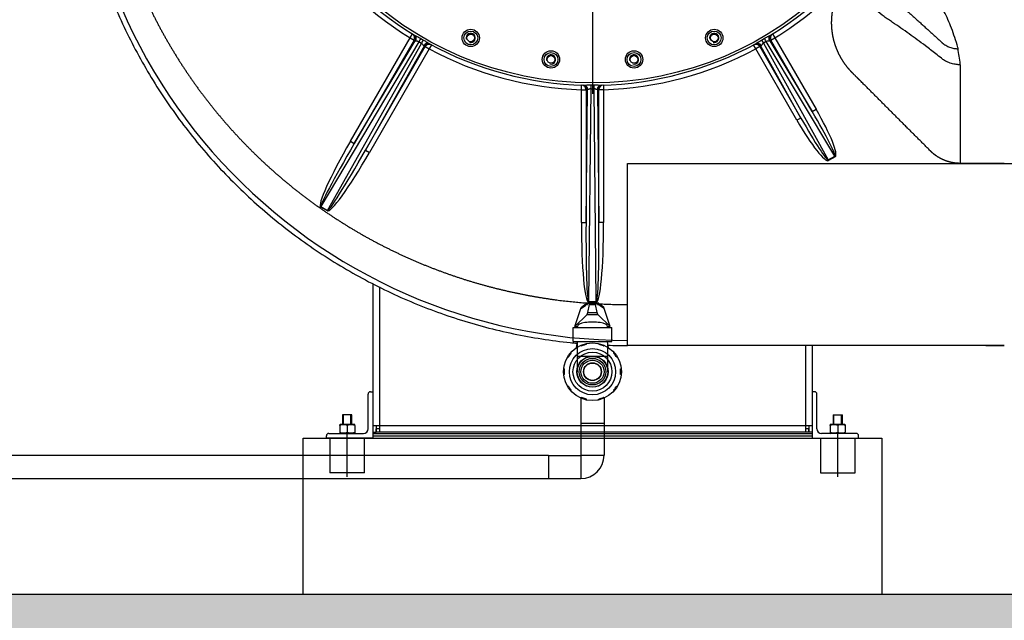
# Model space of a CAD drawing. Header units: metres. Extents: x -270273 to 328371, y -146885 to 591473.
# Tile 462 of 473: x 154386 to 155237, y 437150 to 437669. Entities that reach past the tile are written whole.
import ezdxf
from ezdxf import colors
from ezdxf.entities.mleader import LeaderData, LeaderLine
from ezdxf.math import Vec2, Vec3

# ---------------------------------------------------------------- set-up
doc = ezdxf.new("R2010")
doc.units = ezdxf.units.M
doc.layers.get('0').update_dxf_attribs({"color": 151})
for name, color, linetype in [('Iv-Hatch', 253, 'Continuous'), ('Iv-Lines 018', 1, 'Continuous'), ('Iv-status-nieuw', 170, 'Continuous'), ('Rahmen', 7, 'Continuous')]:
    doc.layers.add(name, color=color, linetype=linetype)
doc.styles.get("Standard").update_dxf_attribs({"font": 'iv-font.shx'})

# ---------------------------------------------------------------- blocks, each defined once
blk = doc.blocks.new('_Dot')
at = {"color": 0, "linetype": 'ByBlock', "lineweight": -2}
blk.add_line((-0.5, 0), (-1, 0), dxfattribs=at)
at = {"color": 0, "linetype": 'ByBlock', "const_width": 0.5}
blk.add_lwpolyline([(-0.25, 0, 1), (0.25, 0, 1)], format="xyb", close=True, dxfattribs=at)
blk = doc.blocks.new('Ventilator 2 Z.A.Z.')
for p, q in [((52885.18, -12141.48), (52885.18, -12441.36)), ((52727.47, -12392.88), (52729.58, -12389.48)), ((53040.78, -12389.48), (53042.89, -12392.88)), ((52734.94, -12396.24), (52650.46, -12538.77)), ((52656.21, -12542.09), (52737.4, -12397.66)), ((52675.86, -12482.28), (52727.47, -12392.88)), ((52730.91, -12394.87), (52679.3, -12484.26)), ((52679.3, -12484.26), (52731.92, -12395.49)), ((52739.56, -12399.9), (52688.99, -12489.86)), ((52688.99, -12489.86), (52740.6, -12400.46)), ((52727.47, -12392.88), (52730.91, -12394.87)), ((52732.3, -12395.56), (52731.92, -12395.49)), ((52737.4, -12397.66), (52734.94, -12396.24)), ((52736.66, -12393.3), (52739.09, -12394.7)), ((52739.56, -12399.9), (52739.32, -12399.61)), ((52740.6, -12400.46), (52744.05, -12402.45)), ((52745.93, -12398.93), (52744.05, -12402.45)), ((53026.32, -12402.45), (53024.43, -12398.93)), ((53029.76, -12400.46), (53026.32, -12402.45)), ((53029.76, -12400.46), (53065.37, -12462.14)), ((53065.37, -12462.14), (53030.78, -12399.91)), ((53031.28, -12394.73), (53033.72, -12393.32)), ((53035.37, -12396.13), (53032.89, -12397.56)), ((53032.89, -12397.56), (53088.96, -12498.44)), ((53094.7, -12495.13), (53035.37, -12396.13)), ((53038.46, -12395.48), (53075.06, -12456.55)), ((53039.45, -12394.87), (53042.89, -12392.88)), ((53075.06, -12456.55), (53039.45, -12394.87)), ((53042.89, -12392.88), (53078.5, -12454.56)), ((52744.05, -12402.45), (52692.43, -12491.85)), ((53061.93, -12464.13), (53026.32, -12402.45)), ((53203.04, -12416.09), (53203.04, -12501.36)), ((52875.61, -12437.7), (52875.74, -12433.71)), ((52894.62, -12433.71), (52894.75, -12437.7)), ((52875.61, -12552.5), (52875.61, -12437.7)), ((52875.61, -12437.7), (52879.59, -12437.7)), ((52879.59, -12437.7), (52879.59, -12552.5)), ((52879.59, -12552.5), (52880.77, -12437.74)), ((52881.12, -12437.62), (52880.77, -12437.74)), ((52883.77, -12436.91), (52881.86, -12620.77)), ((52888.5, -12620.77), (52886.6, -12436.91)), ((52889.59, -12437.74), (52889.24, -12437.62)), ((52889.59, -12437.74), (52890.78, -12552.5)), ((52890.78, -12552.5), (52890.78, -12437.7)), ((52894.75, -12437.7), (52890.78, -12437.7)), ((52894.75, -12437.7), (52894.75, -12552.5)), ((53075.06, -12456.55), (53078.5, -12454.56)), ((53065.37, -12462.14), (53061.93, -12464.13)), ((52675.86, -12482.28), (52679.3, -12484.26)), ((52688.99, -12489.86), (52692.43, -12491.85)), ((52915.56, -12501.36), (53203.04, -12501.36)), ((52915.56, -12623.43), (52915.56, -12501.36)), ((53088.96, -12498.44), (53094.7, -12495.13)), ((53088.96, -12498.44), (53089.24, -12498.93)), ((53094.98, -12495.62), (53089.24, -12498.93)), ((53094.7, -12495.13), (53094.98, -12495.62)), ((53170.11, -12501.36), (53406.9, -12501.36)), ((53241.18, -12501.36), (53203.04, -12501.36)), ((52650.46, -12538.77), (52650.26, -12539.12)), ((52656.01, -12542.44), (52650.26, -12539.12)), ((52650.46, -12538.77), (52656.21, -12542.09)), ((52656.21, -12542.09), (52656.01, -12542.44)), ((52875.61, -12552.5), (52879.59, -12552.5)), ((52894.75, -12552.5), (52890.78, -12552.5)), ((52695.18, -12605.15), (52695.18, -12698.86)), ((52701.18, -12608.19), (52701.18, -12727.86)), ((52881.86, -12620.77), (52888.5, -12620.77)), ((52881.86, -12621.13), (52881.86, -12620.77)), ((52888.5, -12621.13), (52881.86, -12621.13)), ((52888.5, -12621.13), (52888.5, -12620.77)), ((52915.23, -12623.44), (52915.21, -12654.41)), ((52915.23, -12623.44), (52915.56, -12623.43)), ((52915.56, -12654.41), (52915.56, -12623.43)), ((52915.56, -12654.41), (52915.21, -12654.41)), ((52915.56, -12658.86), (52915.56, -12654.41)), ((52871.93, -12656.63), (52871.93, -12668.11)), ((52898.43, -12668.11), (52898.43, -12658.21)), ((53188.04, -12658.86), (52915.56, -12658.86)), ((53069.18, -12658.86), (53069.18, -12727.86)), ((53075.18, -12658.86), (53075.18, -12698.86)), ((53188.12, -12658.86), (53188.04, -12658.86)), ((53225.19, -12658.86), (53188.12, -12658.86)), ((53241.18, -12658.86), (53225.19, -12658.86)), ((53225.19, -12658.86), (53241.18, -12658.86)), ((52871.93, -12668.11), (52898.43, -12668.11)), ((52871.93, -12668.11), (52871.93, -12681.46)), ((52898.43, -12681.46), (52898.43, -12668.11)), ((52693.18, -12698.86), (52695.18, -12698.86)), ((52695.18, -12698.86), (52695.18, -12738.86)), ((53077.18, -12698.86), (53075.18, -12698.86)), ((53075.18, -12698.86), (53075.18, -12738.86)), ((52691.18, -12730.86), (52691.18, -12700.86)), ((53079.18, -12730.86), (53079.18, -12700.86)), ((52677.18, -12718.86), (52669.18, -12718.86)), ((52669.18, -12718.86), (52669.18, -12726.96)), ((52669.95, -12726.96), (52669.95, -12718.86)), ((52676.42, -12726.96), (52676.42, -12718.86)), ((52677.18, -12726.96), (52677.18, -12718.86)), ((53093.18, -12718.86), (53101.18, -12718.86)), ((53093.18, -12718.86), (53093.18, -12726.96)), ((53093.95, -12726.96), (53093.95, -12718.86)), ((53100.42, -12726.96), (53100.42, -12718.86)), ((53101.18, -12726.96), (53101.18, -12718.86)), ((52667.43, -12726.96), (52666.68, -12727.39)), ((52666.68, -12727.97), (52666.68, -12727.39)), ((52666.68, -12727.97), (52666.68, -12733.84)), ((52667.43, -12726.96), (52678.93, -12726.96)), ((52673.18, -12727.97), (52673.18, -12733.84)), ((52679.68, -12727.39), (52678.93, -12726.96)), ((52679.68, -12727.97), (52679.68, -12727.39)), ((52679.68, -12727.97), (52679.68, -12733.84)), ((52695.18, -12727.86), (52701.18, -12727.86)), ((52698.18, -12727.86), (52698.18, -12733.86)), ((52698.18, -12730.86), (52698.18, -12730.86)), ((52698.18, -12733.86), (52698.18, -12730.86)), ((52701.18, -12730.86), (52698.18, -12730.86)), ((52701.18, -12727.86), (53069.18, -12727.86)), ((52701.18, -12727.86), (52701.18, -12733.86)), ((53069.18, -12727.86), (53075.18, -12727.86)), ((53069.18, -12727.86), (53069.18, -12733.86)), ((53072.18, -12730.86), (53069.18, -12730.86)), ((53072.18, -12727.86), (53072.18, -12733.86)), ((53072.18, -12730.86), (53072.18, -12730.86)), ((53072.18, -12733.86), (53072.18, -12730.86)), ((53091.43, -12726.96), (53090.68, -12727.39)), ((53090.68, -12727.97), (53090.68, -12727.39)), ((53090.68, -12727.97), (53090.68, -12733.84)), ((53091.43, -12726.96), (53102.93, -12726.96)), ((53097.18, -12727.97), (53097.18, -12733.84)), ((53103.68, -12727.39), (53102.93, -12726.96)), ((53103.68, -12727.39), (53103.68, -12727.97)), ((53103.68, -12727.97), (53103.68, -12733.84)), ((52655.18, -12738.86), (52655.18, -12736.86)), ((52695.18, -12738.86), (52655.18, -12738.86)), ((52657.18, -12734.86), (52687.18, -12734.86)), ((52658.18, -12738.86), (52658.18, -12768.86)), ((52666.68, -12733.84), (52666.68, -12734.42)), ((52666.68, -12734.42), (52667.43, -12734.86)), ((52673.18, -12772.36), (52673.18, -12735.36)), ((52678.93, -12734.86), (52679.68, -12734.42)), ((52679.68, -12733.84), (52679.68, -12734.42)), ((52688.18, -12768.86), (52688.18, -12738.86)), ((52695.18, -12733.86), (52698.18, -12733.86)), ((52695.18, -12734.86), (53075.18, -12734.86)), ((52695.18, -12736.86), (53075.18, -12736.86)), ((52695.18, -12738.86), (53075.18, -12738.86)), ((52701.18, -12733.86), (52698.18, -12733.86)), ((53069.18, -12733.86), (52701.18, -12733.86)), ((53072.18, -12733.86), (53069.18, -12733.86)), ((53075.18, -12733.86), (53072.18, -12733.86)), ((53075.18, -12738.86), (53115.18, -12738.86)), ((53082.18, -12738.86), (53082.18, -12768.86)), ((53113.18, -12734.86), (53083.18, -12734.86)), ((53090.68, -12733.84), (53090.68, -12734.42)), ((53090.68, -12734.42), (53091.43, -12734.86)), ((53097.18, -12772.36), (53097.18, -12735.36)), ((53102.93, -12734.86), (53103.68, -12734.42)), ((53103.68, -12734.42), (53103.68, -12733.84)), ((53112.18, -12768.86), (53112.18, -12738.86)), ((53115.18, -12738.86), (53115.18, -12736.86)), ((52688.18, -12768.86), (52658.18, -12768.86)), ((53082.18, -12768.86), (53112.18, -12768.86))]:
    blk.add_line(p, q)
for centre, radius in [((52885.18, -12138.86), 293), ((52779.94, -12392.92), 7.5), ((52779.94, -12392.92), 6), ((52779.94, -12392.92), 6), ((52779.94, -12392.92), 3.32), ((52990.42, -12392.92), 7.5), ((52990.42, -12392.92), 6), ((52990.42, -12392.92), 6), ((52990.42, -12392.92), 3.32), ((52849.29, -12411.5), 7.5), ((52849.29, -12411.5), 6), ((52849.29, -12411.5), 6), ((52849.29, -12411.5), 3.32), ((52921.08, -12411.5), 7.5), ((52921.08, -12411.5), 6), ((52921.08, -12411.5), 6), ((52921.08, -12411.5), 3.32), ((52885.18, -12681.46), 13.25), ((52885.18, -12681.46), 11.5)]:
    blk.add_circle(centre, radius)
for centre, radius, start, end in [((52915.74, -12177.27), 477.14, 175.39054, 269.93524), ((52885.18, -12138.86), 295, 301.4327, 329.14994), ((52885.18, -12138.86), 299, 211.83419, 238.16581), ((52885.18, -12138.86), 295, 211.44271, 238.55264), ((52885.18, -12138.86), 299, 301.83419, 317.67329), ((52779.94, -12392.92), 4, 255, 195), ((52990.42, -12392.92), 4, 255, 195), ((52888.62, -12140.84), 299, 238.16581, 238.39268), ((52881.74, -12136.87), 299, 241.60732, 241.83419), ((52885.18, -12138.86), 295, 241.44736, 268.54943), ((52885.18, -12138.86), 295, 271.45057, 298.5673), ((52888.62, -12136.87), 299, 298.16581, 298.38872), ((52881.74, -12140.84), 299, 301.61128, 301.83419), ((52885.18, -12138.86), 299, 241.83419, 268.16581), ((52849.29, -12411.5), 4, 255, 195), ((52885.18, -12138.86), 299, 271.83419, 298.16581), ((52921.08, -12411.5), 4, 255, 195), ((52885.18, -12144.78), 288.68, 269.72261, 270.27739), ((52889.16, -12138.86), 299, 268.16581, 268.39357), ((52885.18, -12147.3), 289.61, 269.71993, 270.28007), ((52881.21, -12138.86), 299, 271.60643, 271.83419), ((52693.18, -12700.86), 2, 90, 180), ((53077.18, -12700.86), 2, 0, 90), ((52669.93, -12736.92), 9.52, 70.03917, 109.96083), ((52676.43, -12736.92), 9.52, 70.03917, 109.96083), ((52687.18, -12730.86), 4, 270, 0), ((53083.18, -12730.86), 4, 180, 270), ((53093.93, -12736.92), 9.52, 70.03917, 109.96083), ((53100.43, -12736.92), 9.52, 70.03917, 109.96083), ((52657.18, -12736.86), 2, 90, 180), ((52669.93, -12724.9), 9.52, 250.03917, 289.96083), ((52676.43, -12724.9), 9.52, 250.03917, 289.96083), ((53093.93, -12724.9), 9.52, 250.03917, 289.96083), ((53100.43, -12724.9), 9.52, 250.03917, 289.96083), ((53113.18, -12736.86), 2, 0, 90)]:
    blk.add_arc(centre, radius, start, end)
for centre, major_axis, ratio, start_param, end_param in [((52727.47, -12392.88), (2.11, 3.4), 0.993565, 4.744196, 6.283185), ((52728.48, -12393.5), (2.1, 3.41), 0.993567, 4.740262, 6.283185), ((52729.19, -12393.94), (2.09, 3.41), 0.875129, 4.773093, 6.283185), ((53041.11, -12393.98), (-2.09, 3.41), 0.862404, 0, 1.49092), ((53041.9, -12393.49), (-2.1, 3.41), 0.993567, 0, 1.542855), ((53042.89, -12392.88), (2.11, -3.4), 0.993565, 3.141593, 4.680582), ((52734.74, -12396.59), (2.02, 3.45), 0.000494, 0.311339, 1.470482), ((52737.2, -12398.01), (1.98, 3.47), 0.000494, -1.470482, -0.311339), ((52742.27, -12401.49), (-1.91, -3.51), 0.875129, 3.141593, 4.651685), ((52743, -12401.89), (-1.9, -3.52), 0.993567, 3.141593, 4.684516), ((52744.05, -12402.45), (-1.89, -3.53), 0.993565, 3.141593, 4.680582), ((53026.32, -12402.45), (-1.89, 3.53), 0.993565, 4.744196, 6.283185), ((53027.34, -12401.9), (-1.9, 3.52), 0.993567, 4.74033, 6.283185), ((53028.16, -12401.46), (-1.91, 3.51), 0.862404, 4.792265, 6.283185), ((53033.17, -12398.05), (-1.98, 3.47), 0.000718, 0.299866, 1.428404), ((53035.65, -12396.62), (-2.02, 3.45), 0.000718, -1.428404, -0.299866), ((52875.61, -12437.7), (0.13, 4), 0.993565, 4.744196, 6.283185), ((52876.8, -12437.74), (-0.11, -4), 0.993567, 1.598653, 3.141593), ((52877.61, -12437.76), (-0.1, -4), 0.878, 1.627371, 3.141593), ((52883.77, -12437.27), (0.02, 4), 0.000444, 0.314023, 1.480183), ((52886.6, -12437.27), (-0.02, 4), 0.000444, -1.480183, -0.314023), ((52892.75, -12437.76), (0.1, -4), 0.878, 3.141593, 4.655814), ((52893.56, -12437.74), (0.11, -4), 0.993567, 3.141593, 4.684532), ((52894.75, -12437.7), (0.13, -4), 0.993565, 3.141593, 4.680582), ((53069.64, -12453.29), (-25.07, 41.83), 0.06152, 3.139275, 4.597778), ((53069.64, -12453.29), (-25.36, 42.31), 0.141895, 3.139275, 4.597778), ((53065.26, -12455.82), (-23.97, 43.12), 0.141895, 1.685407, 3.14391), ((53065.26, -12455.82), (-23.69, 42.62), 0.06152, 1.685407, 3.14391), ((52685.9, -12478.98), (35.64, 60.13), 0.100141, 1.684818, 3.142741), ((52685.9, -12478.98), (35.44, 59.79), 0.043165, 1.684818, 3.142741), ((52690.27, -12481.51), (34.25, 60.93), 0.100141, 3.140444, 4.598367), ((52690.27, -12481.51), (34.06, 60.58), 0.043165, 3.140444, 4.598367), ((52882.66, -12543.78), (0.8, 77.36), 0.090485, 1.684712, 3.142529), ((52882.66, -12543.78), (0.8, 76.99), 0.038962, 1.684712, 3.142529), ((52887.71, -12543.78), (-0.8, 77.36), 0.090485, 3.140656, 4.598473), ((52887.71, -12543.78), (-0.8, 76.99), 0.038962, 3.140656, 4.598473)]:
    blk.add_ellipse(centre, major_axis=major_axis, ratio=ratio, start_param=start_param, end_param=end_param)
for points, degree, knots in [([(52435.32, -12138.86), (52434.01, -12155.37), (52433.54, -12171.95), (52434.33, -12205.06), (52435.58, -12221.6), (52439.77, -12254.46), (52442.71, -12270.78), (52450.26, -12303.04), (52454.87, -12318.97), (52465.7, -12350.28), (52471.92, -12365.65), (52485.92, -12395.67), (52493.69, -12410.32), (52510.71, -12438.75), (52519.95, -12452.52), (52539.8, -12479.04), (52550.41, -12491.79), (52572.88, -12516.12), (52584.75, -12527.71), (52609.61, -12549.6), (52622.6, -12559.91), (52649.59, -12579.12), (52663.57, -12588.03), (52692.39, -12604.37), (52707.22, -12611.79), (52737.57, -12625.08), (52753.08, -12630.93), (52784.64, -12641.02), (52800.67, -12645.25), (52833.1, -12652.04), (52849.48, -12654.59), (52867.94, -12656.5), (52869.93, -12656.7), (52871.91, -12656.88)], 3, [0, 0, 0, 0, 0.0625, 0.0625, 0.125, 0.125, 0.1875, 0.1875, 0.25, 0.25, 0.3125, 0.3125, 0.375, 0.375, 0.4375, 0.4375, 0.5, 0.5, 0.5625, 0.5625, 0.625, 0.625, 0.6875, 0.6875, 0.75, 0.75, 0.8125, 0.8125, 0.875, 0.875, 0.9375, 0.9375, 0.9450195, 0.9450195, 0.9450195, 0.9450195]), ([(52460, -12140.52), (52458.11, -12164), (52458.77, -12187.62), (52459.43, -12211.16), (52462.62, -12234.54), (52465.8, -12257.86), (52471.45, -12280.75), (52477.09, -12303.56), (52485.13, -12325.7), (52493.14, -12347.75), (52503.45, -12368.88), (52513.72, -12389.93), (52526.16, -12409.83), (52538.55, -12429.64), (52552.96, -12448.1), (52567.31, -12466.48), (52583.52, -12483.32), (52599.66, -12500.08), (52617.47, -12515.13), (52635.21, -12530.11), (52654.42, -12543.23), (52673.55, -12556.3), (52693.95, -12567.39), (52714.26, -12578.43), (52735.63, -12587.39), (52756.91, -12596.31), (52779.04, -12603.08), (52801.07, -12609.82), (52823.73, -12614.35), (52846.3, -12618.87), (52869.27, -12621.15), (52892.16, -12623.42), (52915.23, -12623.44)], 2, [0, 0, 0, 0.0625, 0.0625, 0.125, 0.125, 0.1875, 0.1875, 0.25, 0.25, 0.3125, 0.3125, 0.375, 0.375, 0.4375, 0.4375, 0.5, 0.5, 0.5625, 0.5625, 0.625, 0.625, 0.6875, 0.6875, 0.75, 0.75, 0.8125, 0.8125, 0.875, 0.875, 0.9375, 0.9375, 1, 1, 1]), ([(53128.44, -12321.41), (53128.2, -12321.6), (53127.72, -12321.99), (53126.82, -12322.85), (53125.8, -12324.03), (53124.78, -12325.59), (53124.11, -12326.99), (53123.68, -12328.15), (53123.43, -12329.05), (53123.23, -12329.96), (53123.06, -12331.19), (53122.99, -12332.74), (53123.18, -12334.59), (53123.62, -12336.41), (53124.32, -12338.14), (53125.26, -12339.75), (53126.13, -12340.84), (53126.72, -12341.46), (53126.95, -12341.68), (53127.29, -12342), (53128.02, -12342.7), (53129.62, -12344.22), (53131.9, -12346.37), (53134.64, -12348.95), (53137.39, -12351.51), (53140.15, -12354.07), (53142.92, -12356.62), (53145.7, -12359.17), (53148.01, -12361.28), (53149.87, -12362.97), (53151.73, -12364.66), (53154.05, -12366.76), (53156.84, -12369.29), (53159.64, -12371.81), (53162.43, -12374.33), (53165.23, -12376.85), (53168.03, -12379.37), (53170.82, -12381.89), (53173.61, -12384.41), (53176.4, -12386.94), (53179.19, -12389.47), (53181.97, -12392.01), (53184.27, -12394.14), (53185.89, -12395.63), (53186.69, -12396.37), (53187.16, -12396.8), (53188.34, -12397.83), (53190.51, -12399.38), (53193.35, -12400.75), (53195.73, -12401.53), (53197.37, -12401.9), (53198.81, -12402.12), (53200.06, -12402.24), (53200.9, -12402.26), (53201.32, -12402.26)], 3, [0, 0, 0, 0, 0.007652, 0.015514, 0.030949, 0.046506, 0.061941, 0.069667, 0.077443, 0.085233, 0.092964, 0.108386, 0.123942, 0.139374, 0.154868, 0.170377, 0.185815, 0.189705, 0.191658, 0.193616, 0.201447, 0.21711, 0.248435, 0.27976, 0.311085, 0.342411, 0.373736, 0.405061, 0.436385, 0.452047, 0.46771, 0.499034, 0.530359, 0.561683, 0.593008, 0.624333, 0.655658, 0.686982, 0.718307, 0.749632, 0.780957, 0.812282, 0.843608, 0.859272, 0.867104, 0.871019, 0.874935, 0.906269, 0.937359, 0.953141, 0.968706, 0.979159, 0.98959, 1, 1, 1, 1]), ([(53203.04, -12416.09), (53203.01, -12416.09), (53202.56, -12416.09), (53201.8, -12416.07), (53200.35, -12415.97), (53197.87, -12415.66), (53194.33, -12414.76), (53190.98, -12413.28), (53188.83, -12411.96), (53187.64, -12411.11), (53185.51, -12409.44), (53182.14, -12406.76), (53177.54, -12403.2), (53172.15, -12399.1), (53165.96, -12394.49), (53158.91, -12389.39), (53151.79, -12384.38), (53145.79, -12380.26), (53140.93, -12377.02), (53136.18, -12373.66), (53130.45, -12369.17), (53124.08, -12363.19), (53119.39, -12357.61), (53116.8, -12353.66), (53115.71, -12351.77), (53115, -12350.5), (53113.99, -12348.17), (53113.22, -12344.58), (53113.4, -12340.2), (53114.56, -12335.97), (53116.25, -12332.72), (53117.95, -12330.36), (53119.38, -12328.71), (53120.93, -12327.19), (53122.08, -12326.29), (53122.65, -12325.84)], 3, [0, 0, 0, 0, 0.000655, 0.009581, 0.016276, 0.031893, 0.063102, 0.094316, 0.109933, 0.117344, 0.125554, 0.16816, 0.209807, 0.250526, 0.313563, 0.375497, 0.437509, 0.500469, 0.531712, 0.562955, 0.625429, 0.687892, 0.750331, 0.781566, 0.789401, 0.797188, 0.812799, 0.843962, 0.875134, 0.906331, 0.93753, 0.953341, 0.968765, 0.984406, 1, 1, 1, 1]), ([(53203.04, -12501.36), (53199.43, -12501.36), (53195.9, -12500.65), (53192.36, -12499.94), (53189.04, -12498.54), (53185.72, -12497.15), (53182.73, -12495.12), (53181.24, -12494.12), (53179.86, -12492.96), (53179.17, -12492.39), (53178.51, -12491.78), (53178.18, -12491.48), (53177.86, -12491.16), (53177.65, -12490.96), (53177.22, -12490.53), (53167.07, -12480.37), (53156.91, -12470.2), (53136.6, -12449.87), (53116.29, -12429.54), (53114.78, -12428.03), (53111.21, -12424.46), (53109.95, -12423.19), (53109.94, -12423.19), (53109.31, -12422.55), (53108.69, -12421.9), (53107.46, -12420.59), (53106.31, -12419.22), (53104, -12416.46), (53102.03, -12413.45), (53100.06, -12410.45), (53098.44, -12407.23), (53096.83, -12404.01), (53095.61, -12400.63), (53094.39, -12397.26), (53093.56, -12393.75), (53092.74, -12390.25), (53092.33, -12386.68), (53091.92, -12383.11), (53091.93, -12379.51), (53091.94, -12375.91), (53092.37, -12372.34), (53092.79, -12368.77), (53093.63, -12365.28), (53094.47, -12361.78), (53095.71, -12358.4), (53096.96, -12355.03), (53098.58, -12351.82), (53100.21, -12348.62), (53102.19, -12345.62), (53104.07, -12342.79), (53106.24, -12340.19)], 2, [0, 0, 0, 0.033397, 0.033397, 0.066794, 0.066794, 0.100192, 0.100192, 0.11689, 0.11689, 0.125239, 0.125239, 0.129414, 0.129414, 0.133589, 0.133589, 0.267177, 0.267177, 0.534355, 0.534355, 0.567752, 0.567752, 0.576101, 0.576101, 0.58445, 0.58445, 0.601149, 0.601149, 0.634546, 0.634546, 0.667943, 0.667943, 0.701341, 0.701341, 0.734738, 0.734738, 0.768135, 0.768135, 0.801532, 0.801532, 0.834929, 0.834929, 0.868326, 0.868326, 0.901724, 0.901724, 0.935121, 0.935121, 0.968518, 0.968518, 1, 1, 1]), ([(53201.32, -12402.26), (53201.32, -12401.92), (53201.12, -12401.58), (53200.18, -12398.26), (53199.3, -12395.37), (53197.47, -12389.79), (53196.51, -12387.09), (53194.54, -12381.92), (53193.53, -12379.44), (53191.43, -12374.7), (53190.35, -12372.44), (53188.15, -12368.16), (53187.01, -12366.14), (53184.7, -12362.35), (53183.52, -12360.57), (53181.12, -12357.28), (53179.9, -12355.76), (53177.42, -12352.98), (53176.16, -12351.73), (53173.62, -12349.49), (53172.34, -12348.51), (53169.75, -12346.83), (53168.44, -12346.12), (53165.82, -12344.99), (53164.5, -12344.57), (53161.85, -12344), (53160.52, -12343.86), (53159.19, -12343.86)], 3, [0, 0, 0, 0, 0.009458, 0.009458, 0.092001, 0.092001, 0.174612, 0.174612, 0.257155, 0.257155, 0.339654, 0.339654, 0.42215, 0.42215, 0.504681, 0.504681, 0.587283, 0.587283, 0.669854, 0.669854, 0.752375, 0.752375, 0.834882, 0.834882, 0.917412, 0.917412, 1, 1, 1, 1]), ([(52731.28, -12390.53), (52731.58, -12390.72), (52731.96, -12390.91), (52732.6, -12391.21), (52732.82, -12391.32), (52733.27, -12391.54), (52733.51, -12391.65), (52733.98, -12391.87), (52734.22, -12391.99), (52734.7, -12392.23), (52734.95, -12392.36), (52735.68, -12392.74), (52736.18, -12393.01), (52736.66, -12393.3)], 3, [0, 0, 0, 0, 0.25, 0.25, 0.375, 0.375, 0.5, 0.5, 0.625, 0.625, 0.75, 0.75, 1, 1, 1, 1]), ([(53033.72, -12393.32), (53034.2, -12393.04), (53034.68, -12392.77), (53035.63, -12392.27), (53036.11, -12392.04), (53036.81, -12391.7), (53037.04, -12391.58), (53037.48, -12391.37), (53037.7, -12391.26), (53038.32, -12390.96), (53038.71, -12390.76), (53039.02, -12390.57)], 3, [0, 0, 0, 0, 0.25, 0.25, 0.5, 0.5, 0.625, 0.625, 0.75, 0.75, 1, 1, 1, 1]), ([(52734.94, -12396.24), (52734.7, -12396.1), (52734.45, -12396), (52733.94, -12395.84), (52733.69, -12395.79), (52733.21, -12395.71), (52732.99, -12395.68), (52732.6, -12395.63), (52732.43, -12395.6), (52732.3, -12395.56)], 3, [0, 0, 0, 0, 0.25, 0.25, 0.5, 0.5, 0.75, 0.75, 1, 1, 1, 1]), ([(52739.32, -12399.61), (52739.21, -12399.52), (52739.11, -12399.39), (52738.92, -12399.15), (52738.86, -12399.07), (52738.73, -12398.89), (52738.65, -12398.8), (52738.43, -12398.53), (52738.26, -12398.33), (52737.87, -12397.97), (52737.64, -12397.8), (52737.4, -12397.66)], 3, [0, 0, 0, 0, 0.25, 0.25, 0.375, 0.375, 0.5, 0.5, 0.75, 0.75, 1, 1, 1, 1]), ([(52739.09, -12394.7), (52739.58, -12394.98), (52740.06, -12395.27), (52740.98, -12395.85), (52741.43, -12396.15), (52742.09, -12396.6), (52742.3, -12396.75), (52742.72, -12397.03), (52742.92, -12397.17), (52743.31, -12397.44), (52743.5, -12397.56), (52743.85, -12397.79), (52744.02, -12397.89), (52744.18, -12397.98)], 3, [0, 0, 0, 0, 0.25, 0.25, 0.5, 0.5, 0.625, 0.625, 0.75, 0.75, 0.875, 0.875, 1, 1, 1, 1]), ([(53026.25, -12397.94), (53026.57, -12397.77), (53026.93, -12397.54), (53027.5, -12397.15), (53027.71, -12397.01), (53028.11, -12396.74), (53028.32, -12396.59), (53028.96, -12396.16), (53029.41, -12395.87), (53030.33, -12395.29), (53030.8, -12395), (53031.28, -12394.73)], 3, [0, 0, 0, 0, 0.25, 0.25, 0.375, 0.375, 0.5, 0.5, 0.75, 0.75, 1, 1, 1, 1]), ([(53031.03, -12399.53), (53030.95, -12399.61), (53030.89, -12399.68), (53030.81, -12399.81), (53030.79, -12399.87), (53030.78, -12399.91)], 3, [0, 0, 0, 0, 0.5, 0.5, 1, 1, 1, 1]), ([(53032.89, -12397.56), (53032.65, -12397.7), (53032.44, -12397.86), (53032.05, -12398.23), (53031.89, -12398.42), (53031.6, -12398.79), (53031.47, -12398.97), (53031.23, -12399.29), (53031.13, -12399.43), (53031.03, -12399.53)], 3, [0, 0, 0, 0, 0.25, 0.25, 0.5, 0.5, 0.75, 0.75, 1, 1, 1, 1]), ([(53038.01, -12395.5), (53037.87, -12395.54), (53037.7, -12395.56), (53037.31, -12395.6), (53037.08, -12395.62), (53036.74, -12395.67), (53036.62, -12395.69), (53036.37, -12395.74), (53036.24, -12395.77), (53035.87, -12395.89), (53035.61, -12395.99), (53035.37, -12396.13)], 3, [0, 0, 0, 0, 0.25, 0.25, 0.5, 0.5, 0.625, 0.625, 0.75, 0.75, 1, 1, 1, 1]), ([(53038.46, -12395.48), (53038.42, -12395.46), (53038.36, -12395.45), (53038.21, -12395.46), (53038.12, -12395.47), (53038.01, -12395.5)], 3, [0, 0, 0, 0, 0.5, 0.5, 1, 1, 1, 1]), ([(53203.04, -12416.09), (53203.04, -12415.92), (53203.04, -12415.75), (53202.94, -12410.98), (53201.32, -12406.52), (53201.32, -12402.26)], 3, [0, 0, 0, 0, 0.035325, 0.035325, 1, 1, 1, 1]), ([(52877.71, -12433.76), (52878.07, -12433.77), (52878.5, -12433.75), (52879.2, -12433.7), (52879.45, -12433.68), (52879.95, -12433.64), (52880.21, -12433.61), (52880.73, -12433.57), (52881, -12433.56), (52881.54, -12433.52), (52881.82, -12433.51), (52882.65, -12433.47), (52883.22, -12433.46), (52883.78, -12433.46)], 3, [0, 0, 0, 0, 0.25, 0.25, 0.375, 0.375, 0.5, 0.5, 0.625, 0.625, 0.75, 0.75, 1, 1, 1, 1]), ([(52886.58, -12433.46), (52887.15, -12433.46), (52887.71, -12433.47), (52888.81, -12433.52), (52889.35, -12433.55), (52890.14, -12433.61), (52890.4, -12433.63), (52890.91, -12433.67), (52891.15, -12433.69), (52891.62, -12433.73), (52891.85, -12433.74), (52892.27, -12433.76), (52892.47, -12433.77), (52892.65, -12433.76)], 3, [0, 0, 0, 0, 0.25, 0.25, 0.5, 0.5, 0.625, 0.625, 0.75, 0.75, 0.875, 0.875, 1, 1, 1, 1]), ([(52883.77, -12436.91), (52883.48, -12436.91), (52883.21, -12436.94), (52882.69, -12437.06), (52882.44, -12437.14), (52881.99, -12437.31), (52881.79, -12437.39), (52881.42, -12437.54), (52881.26, -12437.6), (52881.12, -12437.62)], 3, [0, 0, 0, 0, 0.25, 0.25, 0.5, 0.5, 0.75, 0.75, 1, 1, 1, 1]), ([(52889.24, -12437.62), (52889.11, -12437.6), (52888.95, -12437.54), (52888.58, -12437.4), (52888.37, -12437.31), (52887.93, -12437.14), (52887.68, -12437.06), (52887.16, -12436.94), (52886.88, -12436.91), (52886.6, -12436.91)], 3, [0, 0, 0, 0, 0.25, 0.25, 0.5, 0.5, 0.75, 0.75, 1, 1, 1, 1])]:
    blk.add_open_spline(points, degree=degree, knots=knots)
blk.add_open_spline([(52898.42, -12658.55), (52904.13, -12658.76), (52909.85, -12658.86), (52915.56, -12658.86)], degree=3)
blk = doc.blocks.new('Knie 90 PE100 d20')
for p, q in [((64142.95, -6144.89), (64170.85, -6144.89)), ((64142.95, -6164.89), (64142.95, -6144.89)), ((64170.85, -6164.89), (64170.85, -6144.89)), ((64142.95, -6164.89), (64170.85, -6164.89)), ((64170.95, -6164.99), (64190.95, -6164.99)), ((64170.95, -6192.89), (64170.95, -6164.99)), ((64190.95, -6192.89), (64190.95, -6164.99)), ((64170.95, -6192.89), (64190.95, -6192.89))]:
    blk.add_line(p, q)
for radius, start, end in [(20.1, 0, 90), (0.1, 359.99956, 90.00022)]:
    blk.add_arc((64170.85, -6164.99), radius, start, end)
blk = doc.blocks.new('Afsluiter DN15 V.A.Z.')
for p, q in [((63012.24, -5925.19), (63016.29, -5922.49)), ((63012.58, -5924.22), (63015.75, -5921.53)), ((63012.58, -5924.22), (63016.61, -5921.54)), ((63015.73, -5921.55), (63015.74, -5921.49)), ((63015.74, -5921.49), (63016.63, -5921.49)), ((63015.75, -5921.53), (63016.61, -5921.53)), ((63016.29, -5922.49), (63016.63, -5921.49)), ((63016.63, -5921.49), (63017.89, -5921.49)), ((63016.67, -5921.49), (63017.1, -5920.19)), ((63017.1, -5920.19), (63026.3, -5920.19)), ((63017.89, -5921.49), (63018.32, -5920.19)), ((63019.7, -5921.49), (63018.32, -5920.19)), ((63018.32, -5928.56), (63019.7, -5921.49)), ((63019.7, -5921.49), (63024.91, -5921.49)), ((63019.81, -5918.99), (63024.81, -5918.99)), ((63019.81, -5920.19), (63019.81, -5918.99)), ((63024.81, -5920.19), (63024.81, -5918.99)), ((63024.91, -5921.49), (63026.3, -5920.19)), ((63026.3, -5928.56), (63024.91, -5921.49)), ((63026.73, -5921.49), (63026.3, -5920.19)), ((63026.3, -5920.19), (63027.52, -5920.19)), ((63026.73, -5921.49), (63027.99, -5921.49)), ((63027.95, -5921.49), (63027.52, -5920.19)), ((63028.32, -5922.49), (63027.99, -5921.49)), ((63027.99, -5921.49), (63028.88, -5921.49)), ((63028, -5921.53), (63028.87, -5921.53)), ((63032.04, -5924.22), (63028.01, -5921.54)), ((63032.38, -5925.19), (63028.32, -5922.49)), ((63032.04, -5924.22), (63028.87, -5921.53)), ((63028.89, -5921.55), (63028.88, -5921.49)), ((63007.14, -5940.59), (63012.24, -5925.19)), ((63007.14, -5940.59), (63017.72, -5930.35)), ((63012.24, -5925.19), (63012.26, -5925.17)), ((63012.26, -5925.18), (63012.58, -5924.22)), ((63017.72, -5930.35), (63018.32, -5928.56)), ((63017.72, -5930.35), (63026.9, -5930.35)), ((63018.32, -5928.56), (63026.3, -5928.56)), ((63026.9, -5930.35), (63026.3, -5928.56)), ((63037.47, -5940.59), (63026.9, -5930.35)), ((63032.36, -5925.18), (63032.04, -5924.22)), ((63032.38, -5925.19), (63032.35, -5925.17)), ((63037.47, -5940.59), (63032.38, -5925.19)), ((63007.14, -5940.59), (63009.31, -5940.59)), ((63009.31, -5941.39), (63009.31, -5940.59)), ((63035.31, -5940.59), (63037.47, -5940.59)), ((63035.31, -5941.39), (63035.31, -5940.59)), ((63005.61, -5941.39), (63039.01, -5941.39)), ((63005.61, -5953.59), (63005.61, -5941.39)), ((63039.01, -5953.59), (63039.01, -5941.39)), ((63005.61, -5953.59), (63039.01, -5953.59)), ((63008.37, -5958.94), (63009.31, -5953.59)), ((63012.13, -5956.98), (63012.01, -5956.91)), ((63012.24, -5957.05), (63012.13, -5956.98)), ((63012.35, -5957.12), (63012.24, -5957.05)), ((63012.57, -5957.26), (63012.35, -5957.12)), ((63012.68, -5957.33), (63012.57, -5957.26)), ((63012.68, -5957.33), (63013.39, -5957.09)), ((63013.39, -5957.09), (63015.53, -5956.4)), ((63015.53, -5956.4), (63016.96, -5955.94)), ((63016.96, -5955.94), (63017, -5955.82)), ((63017, -5955.82), (63017.05, -5955.7)), ((63017.05, -5955.7), (63017.1, -5955.58)), ((63017.1, -5955.58), (63017.15, -5955.46)), ((63017.15, -5955.46), (63017.2, -5955.33)), ((63017.2, -5955.33), (63017.25, -5955.21)), ((63027.42, -5955.33), (63027.37, -5955.21)), ((63027.47, -5955.46), (63027.42, -5955.33)), ((63027.52, -5955.58), (63027.47, -5955.46)), ((63027.57, -5955.7), (63027.52, -5955.58)), ((63027.62, -5955.82), (63027.57, -5955.7)), ((63027.66, -5955.94), (63027.62, -5955.82)), ((63028.38, -5956.17), (63027.66, -5955.94)), ((63029.09, -5956.4), (63028.38, -5956.17)), ((63031.94, -5957.33), (63029.09, -5956.4)), ((63031.94, -5957.33), (63032.05, -5957.26)), ((63032.05, -5957.26), (63032.27, -5957.12)), ((63032.27, -5957.12), (63032.38, -5957.05)), ((63032.38, -5957.05), (63032.49, -5956.98)), ((63032.49, -5956.98), (63032.61, -5956.91)), ((63036.25, -5958.94), (63035.31, -5953.59)), ((63001.81, -5966.65), (63002.69, -5965.44)), ((63002.69, -5965.44), (63003.13, -5964.84)), ((63003.13, -5964.84), (63003.57, -5964.23)), ((63003.57, -5964.23), (63004.01, -5963.62)), ((63003.86, -5962.99), (63003.82, -5962.86)), ((63003.89, -5963.12), (63003.86, -5962.99)), ((63003.92, -5963.24), (63003.89, -5963.12)), ((63003.95, -5963.37), (63003.92, -5963.24)), ((63003.98, -5963.5), (63003.95, -5963.37)), ((63004.01, -5963.62), (63003.98, -5963.5)), ((63040.61, -5963.62), (63040.64, -5963.5)), ((63041.05, -5964.23), (63040.61, -5963.62)), ((63040.64, -5963.5), (63040.67, -5963.37)), ((63040.67, -5963.37), (63040.7, -5963.24)), ((63040.7, -5963.24), (63040.73, -5963.12)), ((63040.73, -5963.12), (63040.76, -5962.99)), ((63040.76, -5962.99), (63040.79, -5962.86)), ((63041.49, -5964.84), (63041.05, -5964.23)), ((63041.93, -5965.44), (63041.49, -5964.84)), ((63042.81, -5966.65), (63041.93, -5965.44)), ((63000.59, -5967.32), (63000.72, -5967.31)), ((63000.72, -5967.31), (63000.85, -5967.3)), ((63000.85, -5967.3), (63000.98, -5967.29)), ((63000.98, -5967.29), (63001.37, -5967.26)), ((63001.37, -5967.26), (63001.81, -5966.65)), ((63043.25, -5967.26), (63042.81, -5966.65)), ((63043.38, -5967.27), (63043.25, -5967.26)), ((63043.51, -5967.28), (63043.38, -5967.27)), ((63043.64, -5967.29), (63043.51, -5967.28)), ((63043.77, -5967.3), (63043.64, -5967.29)), ((63043.9, -5967.31), (63043.77, -5967.3)), ((63044.03, -5967.32), (63043.9, -5967.31)), ((62997.56, -5977.03), (62997.46, -5976.94)), ((62997.46, -5982.45), (62997.56, -5982.36)), ((62997.66, -5977.11), (62997.56, -5977.03)), ((62997.56, -5982.36), (62997.66, -5982.28)), ((62997.76, -5977.2), (62997.66, -5977.11)), ((62997.66, -5982.28), (62997.76, -5982.19)), ((62997.86, -5977.28), (62997.76, -5977.2)), ((62997.76, -5982.19), (62997.86, -5982.11)), ((62997.96, -5977.36), (62997.86, -5977.28)), ((62997.86, -5982.11), (62997.96, -5982.03)), ((62998.06, -5977.44), (62997.96, -5977.36)), ((62997.96, -5982.03), (62998.06, -5981.94)), ((62998.06, -5981.94), (62998.06, -5977.44)), ((63046.56, -5977.44), (63046.66, -5977.36)), ((63046.56, -5981.94), (63046.56, -5977.44)), ((63046.66, -5982.03), (63046.56, -5981.94)), ((63046.66, -5977.36), (63046.76, -5977.28)), ((63046.76, -5982.11), (63046.66, -5982.03)), ((63046.76, -5977.28), (63046.86, -5977.2)), ((63046.86, -5982.19), (63046.76, -5982.11)), ((63046.86, -5977.2), (63046.96, -5977.11)), ((63046.96, -5982.28), (63046.86, -5982.19)), ((63046.96, -5977.11), (63047.06, -5977.03)), ((63047.06, -5982.36), (63046.96, -5982.28)), ((63047.06, -5977.03), (63047.16, -5976.94)), ((63047.16, -5982.45), (63047.06, -5982.36)), ((63000.72, -5992.08), (63000.59, -5992.07)), ((63000.85, -5992.09), (63000.72, -5992.08)), ((63000.98, -5992.1), (63000.85, -5992.09)), ((63043.64, -5992.1), (63043.77, -5992.09)), ((63043.77, -5992.09), (63043.9, -5992.08)), ((63043.9, -5992.08), (63044.03, -5992.07)), ((63001.11, -5992.11), (63000.98, -5992.1)), ((63001.24, -5992.12), (63001.11, -5992.11)), ((63001.37, -5992.13), (63001.24, -5992.12)), ((63001.81, -5992.74), (63001.37, -5992.13)), ((63002.69, -5993.95), (63001.81, -5992.74)), ((63003.13, -5994.55), (63002.69, -5993.95)), ((63003.57, -5995.16), (63003.13, -5994.55)), ((63004.01, -5995.77), (63003.57, -5995.16)), ((63003.82, -5996.53), (63003.86, -5996.4)), ((63003.86, -5996.4), (63003.89, -5996.27)), ((63003.89, -5996.27), (63003.92, -5996.15)), ((63003.92, -5996.15), (63003.95, -5996.02)), ((63003.95, -5996.02), (63003.98, -5995.89)), ((63003.98, -5995.89), (63004.01, -5995.77)), ((63040.61, -5995.77), (63041.05, -5995.16)), ((63040.64, -5995.89), (63040.61, -5995.77)), ((63040.67, -5996.02), (63040.64, -5995.89)), ((63040.7, -5996.15), (63040.67, -5996.02)), ((63040.73, -5996.27), (63040.7, -5996.15)), ((63040.76, -5996.4), (63040.73, -5996.27)), ((63040.79, -5996.53), (63040.76, -5996.4)), ((63041.05, -5995.16), (63041.49, -5994.55)), ((63041.49, -5994.55), (63041.93, -5993.95)), ((63041.93, -5993.95), (63042.81, -5992.74)), ((63042.81, -5992.74), (63043.25, -5992.13)), ((63043.25, -5992.13), (63043.51, -5992.11)), ((63043.51, -5992.11), (63043.64, -5992.1)), ((63012.01, -6002.48), (63012.13, -6002.41)), ((63012.13, -6002.41), (63012.24, -6002.34)), ((63012.24, -6002.34), (63012.35, -6002.27)), ((63012.35, -6002.27), (63012.57, -6002.13)), ((63012.57, -6002.13), (63012.68, -6002.06)), ((63015.53, -6002.99), (63012.68, -6002.06)), ((63016.24, -6003.22), (63015.53, -6002.99)), ((63016.96, -6003.45), (63016.24, -6003.22)), ((63017, -6003.57), (63016.96, -6003.45)), ((63017.05, -6003.69), (63017, -6003.57)), ((63017.1, -6003.81), (63017.05, -6003.69)), ((63017.15, -6003.93), (63017.1, -6003.81)), ((63017.2, -6004.06), (63017.15, -6003.93)), ((63017.25, -6004.18), (63017.2, -6004.06)), ((63027.37, -6004.18), (63027.42, -6004.06)), ((63027.42, -6004.06), (63027.47, -6003.93)), ((63027.47, -6003.93), (63027.52, -6003.81)), ((63027.52, -6003.81), (63027.57, -6003.69)), ((63027.57, -6003.69), (63027.62, -6003.57)), ((63027.62, -6003.57), (63027.66, -6003.45)), ((63027.66, -6003.45), (63029.09, -6002.99)), ((63029.09, -6002.99), (63031.94, -6002.06)), ((63032.05, -6002.13), (63031.94, -6002.06)), ((63032.27, -6002.27), (63032.05, -6002.13)), ((63032.38, -6002.34), (63032.27, -6002.27)), ((63032.49, -6002.41), (63032.38, -6002.34)), ((63032.61, -6002.48), (63032.49, -6002.41))]:
    blk.add_line(p, q)
for radius in [25, 20, 16.85, 13.5, 10, 7.75, 7.5]:
    blk.add_circle((63022.31, -5979.69), radius)
blk.add_ellipse((63022.31, -5940.59), major_axis=(13, 0), ratio=0.294316, start_param=0, end_param=3.141593)

msp = doc.modelspace()

# ---------------------------------------------------------------- hatches: boundary and pattern name
at = {"layer": 'Iv-Hatch'}
h = msp.add_hatch(color=256, dxfattribs=at)
h.dxf.hatch_style = 1
h.paths.add_polyline_path([(156609.3292, 437690.141), (156359.3292, 437690.141), (156359.3292, 437172.0801), (151459.3292, 437172.0801), (151459.3292, 437475.641), (151339.8292, 437475.641), (151339.8292, 437407.641), (151327.8292, 437407.641), (151327.8292, 437475.641), (151209.3292, 437475.641), (151209.3292, 436922.0801), (156609.3292, 436922.0801)])
h.paths.add_polyline_path([(156609.3292, 439472.0801), (156359.3292, 439472.0801), (156359.3292, 437690.141), (156609.3292, 437690.141)])
h.paths.add_polyline_path([(151459.3292, 439472.0801), (151209.3292, 439472.0801), (151209.3292, 437904.641), (151327.8292, 437904.641), (151327.8292, 437972.641), (151339.8292, 437972.641), (151339.8292, 437904.641), (151459.3292, 437904.641)])
h.paths.add_polyline_path([(151339.8292, 437972.641), (151327.8292, 437972.641), (151327.8292, 437690.141), (151339.8292, 437690.141)])
h.paths.add_polyline_path([(151459.3292, 437904.641), (151339.8292, 437904.641), (151339.8292, 437690.141), (151459.3292, 437690.141)])
h.paths.add_polyline_path([(151327.8292, 437904.641), (151209.3292, 437904.641), (151209.3292, 437690.141), (151327.8292, 437690.141)])
h.paths.add_polyline_path([(151327.8292, 437690.141), (151209.3292, 437690.141), (151209.3292, 437475.641), (151327.8292, 437475.641)], flags=17)
h.paths.add_polyline_path([(151339.8292, 437690.141), (151327.8292, 437690.141), (151327.8292, 437407.641), (151339.8292, 437407.641)], flags=17)
h.paths.add_polyline_path([(151459.3292, 437690.141), (151339.8292, 437690.141), (151339.8292, 437475.641), (151459.3292, 437475.641)], flags=17)

# ---------------------------------------------------------------- linework, layer by layer
at = {"layer": 'Iv-Lines 018'}
msp.add_line((151459.3292, 437172.0801), (156359.3292, 437172.0801), dxfattribs=at)
msp.add_lwpolyline([(154631.3292, 437172.0801), (154631.3292, 437307.0801), (155131.3292, 437307.0801), (155131.3292, 437172.0801)], dxfattribs=at)
at = {"layer": 'Iv-status-nieuw'}
for p, q in [((154871.3292, 437341.5673), (154871.3292, 437320.0801)), ((154891.3292, 437341.5673), (154891.3292, 437320.0801)), ((154843.3292, 437292.0801), (152721.7975, 437292.0801)), ((152721.7975, 437272.0801), (154843.3292, 437272.0801))]:
    msp.add_line(p, q, dxfattribs=at)

# ---------------------------------------------------------------- block references
for name, p in [('Ventilator 2 Z.A.Z.', (101996.1471, 450045.9375)), ('Afsluiter DN15 V.A.Z.', (91859.0196, 443344.175))]:
    msp.add_blockref(name, p, dxfattribs=at)
at = {"layer": 'Iv-status-nieuw', "rotation": 270}
msp.add_blockref('Knie 90 PE100 d20', (161036.2182, 501463.0265), dxfattribs=at)

# ---------------------------------------------------------------- leaders
at = {"layer": 'Rahmen', "color": 7, "linetype": 'Continuous'}
ml = msp.add_multileader_mtext('Standard', dxfattribs=at)
ml.set_content('\\pxsm0.9;{\\fSolid Edge ISO|b1|i0|c0|p34;VENTILATOR 1 (V42600)}', color=7)
ml.set_leader_properties()
ml.set_arrow_properties(name='DOT')
ml.build(insert=Vec2(0, 0))
ml.multileader.update_dxf_attribs({"leader_type": 0, "dogleg_length": 0, "arrow_head_size": 50})
ctx = ml.context
ctx.base_point, ctx.char_height, ctx.arrow_head_size, ctx.landing_gap_size, ctx.plane_origin = Vec3(153967.9422, 442413.0757), 50, 50, 17.5, Vec3(149169.2122, 441836.9358)
ctx.text_align_type = 1
notes = []
notes.append((ctx, [(0, (0, 0, 0), (0, 0), (1, 0), 1, [])]))
ctx.mtext.insert, ctx.mtext.width, ctx.mtext.alignment = Vec3(154440.2041, 442446.409), 995.555187, 2
ml = msp.add_multileader_mtext('Standard', dxfattribs=at)
ml.set_content('{\\pxsm0.9;\\fSolid Edge ISO|b1||i0||c0|p34;\\W1.;HF R 315 -17D\\P}', color=7)
ml.set_leader_properties()
ml.set_arrow_properties(name='DOT')
ml.build(insert=Vec2(0, 0))
ml.multileader.update_dxf_attribs({"leader_type": 0, "dogleg_length": 0, "arrow_head_size": 50})
ctx = ml.context
ctx.base_point, ctx.char_height, ctx.arrow_head_size, ctx.landing_gap_size, ctx.plane_origin = Vec3(154114.798, 442184.2952), 50, 50, 17.5, Vec3(150630.1191, 441600.1473)
ctx.text_align_type = 1
notes.append((ctx, [(0, (0, 0, 0), (0, 0), (1, 0), 1, [])]))
ctx.mtext.insert, ctx.mtext.alignment = Vec3(154299.3626, 442209.6205), 2
ml = msp.add_multileader_mtext('Standard', dxfattribs=at)
ml.set_content('\\pxsm0.9;{\\fSolid Edge ISO|b0|i0|c0|p34;DS1, GR135°, Mbgr.90}', color=7)
ml.set_leader_properties()
ml.set_arrow_properties(name='DOT')
ml.build(insert=Vec2(0, 0))
ml.multileader.update_dxf_attribs({"leader_type": 0, "dogleg_length": 0, "arrow_head_size": 50})
ctx = ml.context
ctx.base_point, ctx.char_height, ctx.arrow_head_size, ctx.landing_gap_size, ctx.plane_origin = Vec3(153983.9754, 442101.6998), 50, 50, 17.5, Vec3(150326.6866, 441596.0885)
ctx.text_align_type = 1
notes.append((ctx, [(0, (0, 0, 0), (0, 0), (1, 0), 1, [])]))
ctx.mtext.insert, ctx.mtext.alignment = Vec3(154406.2373, 442135.0331), 2
ml = msp.add_multileader_mtext('Standard', dxfattribs=at)
ml.set_content('\\pxsm0.9;{\\fSolid Edge ISO|b1|i0|c0|p34;%%C315}', color=7)
ml.set_leader_properties()
ml.set_arrow_properties(name='DOT')
ml.build(insert=Vec2(0, 0))
ml.multileader.update_dxf_attribs({"leader_type": 0, "dogleg_length": 0, "arrow_head_size": 50})
ctx = ml.context
ctx.base_point, ctx.char_height, ctx.arrow_head_size, ctx.landing_gap_size, ctx.plane_origin = Vec3(155141.5835, 441267.8761), 50, 50, 17.5, Vec3(151368.4114, 440683.4029)
ctx.text_align_type = 1
notes.append((ctx, [(0, (0, 0, 0), (0, 0), (1, 0), 1, [])]))
ctx.mtext.insert, ctx.mtext.alignment = Vec3(155241.2264, 441292.8761), 2
ml = msp.add_multileader_mtext('Standard', dxfattribs=at)
ml.set_content('\\pxsm0.9;{\\fSolid Edge ISO|b1|i0|c0|p34;VENTILATOR 2 (V42700)}', color=7)
ml.set_leader_properties()
ml.set_arrow_properties(name='DOT')
ml.build(insert=Vec2(0, 0))
ml.multileader.update_dxf_attribs({"leader_type": 0, "dogleg_length": 0, "arrow_head_size": 50})
ctx = ml.context
ctx.base_point, ctx.char_height, ctx.arrow_head_size, ctx.landing_gap_size, ctx.plane_origin = Vec3(154650.7196, 438617.732), 50, 50, 17.5, Vec3(150117.8651, 438041.5921)
ctx.text_align_type = 1
notes.append((ctx, [(0, (0, 0, 0), (0, 0), (1, 0), 1, [])]))
ctx.mtext.insert, ctx.mtext.width, ctx.mtext.alignment = Vec3(154930.1244, 438651.0653), 995.555187, 2
ml = msp.add_multileader_mtext('Standard', dxfattribs=at)
ml.set_content('\\pxsm0.9;{\\fSolid Edge ISO|b1|i0|c0|p34;1,5 kW}', color=7)
ml.set_leader_properties()
ml.set_arrow_properties(name='DOT')
ml.build(insert=Vec2(0, 0))
ml.multileader.update_dxf_attribs({"leader_type": 0, "dogleg_length": 0, "arrow_head_size": 50})
ctx = ml.context
ctx.base_point, ctx.char_height, ctx.arrow_head_size, ctx.landing_gap_size, ctx.plane_origin = Vec3(154458.3231, 438536.4387), 50, 50, 17.5, Vec3(150806.5795, 437956.7274)
ctx.text_align_type = 1
notes.append((ctx, [(0, (0, 0, 0), (0, 0), (1, 0), 1, [])]))
ctx.mtext.insert, ctx.mtext.alignment = Vec3(154597.2517, 438566.2006), 2
ml = msp.add_multileader_mtext('Standard', dxfattribs=at)
ml.set_content('{\\pxsm0.9;\\fSolid Edge ISO|b1||i0||c0|p34;\\W1.;HF R 315 -17D\\P}', color=7)
ml.set_leader_properties()
ml.set_arrow_properties(name='DOT')
ml.build(insert=Vec2(0, 0))
ml.multileader.update_dxf_attribs({"leader_type": 0, "dogleg_length": 0, "arrow_head_size": 50})
ctx = ml.context
ctx.base_point, ctx.char_height, ctx.arrow_head_size, ctx.landing_gap_size, ctx.plane_origin = Vec3(154597.752, 438446.6023), 50, 50, 17.5, Vec3(151113.073, 437862.4544)
ctx.text_align_type = 1
notes.append((ctx, [(0, (0, 0, 0), (0, 0), (1, 0), 1, [])]))
ctx.mtext.insert, ctx.mtext.alignment = Vec3(154782.3165, 438471.9276), 2
ml = msp.add_multileader_mtext('Standard', dxfattribs=at)
ml.set_content('{\\pxsm0.9;\\fSolid Edge ISO|b0||i0||c0|p34;\\W1.;DS1, GR270°, Mbgr.90\\P}', color=7)
ml.set_leader_properties()
ml.set_arrow_properties(name='DOT')
ml.build(insert=Vec2(0, 0))
ml.multileader.update_dxf_attribs({"leader_type": 0, "dogleg_length": 0, "arrow_head_size": 50})
ctx = ml.context
ctx.base_point, ctx.char_height, ctx.arrow_head_size, ctx.landing_gap_size, ctx.plane_origin = Vec3(154626.9716, 438354.9535), 50, 50, 17.5, Vec3(151218.8329, 437847.5338)
ctx.text_align_type = 1
notes.append((ctx, [(0, (0, 0, 0), (0, 0), (1, 0), 1, [])]))
ctx.mtext.insert, ctx.mtext.alignment = Vec3(154893.6216, 438386.4785), 2
ml = msp.add_multileader_mtext('Standard', dxfattribs=at)
ml.set_content('\\pxsm0.9;{\\fSolid Edge ISO|b1|i0|c0|p34;A42708}', color=7)
ml.set_leader_properties()
ml.set_arrow_properties(name='DOT')
ml.build(insert=Vec2(0, 0))
ml.multileader.update_dxf_attribs({"leader_type": 0, "dogleg_length": 0, "arrow_head_size": 50})
ctx = ml.context
ctx.base_point, ctx.char_height, ctx.arrow_head_size, ctx.landing_gap_size, ctx.plane_origin = Vec3(155993.9354, 437905.2509), 50, 50, 17.5, Vec3(152220.7633, 437320.7776)
ctx.text_align_type = 1
notes.append((ctx, [(0, (0, 0, 0), (0, 0), (1, 0), 1, [])]))
ctx.mtext.insert, ctx.mtext.alignment = Vec3(156149.5307, 437930.2509), 2
for ctx, leaders in notes:
    for number, flags, end, landing, length, lines in leaders:
        leader = LeaderData()
        leader.index, (leader.has_last_leader_line, leader.has_dogleg_vector, leader.attachment_direction) = number, flags
        leader.last_leader_point, leader.dogleg_vector, leader.dogleg_length = Vec3(end), Vec3(landing), length
        for number, points, colour, breaks in lines:
            line = LeaderLine()
            line.index, line.vertices, line.color, line.breaks = number, Vec3.list(points), colors.encode_raw_color(colour), breaks
            leader.lines.append(line)
        ctx.leaders.append(leader)

doc.saveas('drawing.dxf')
